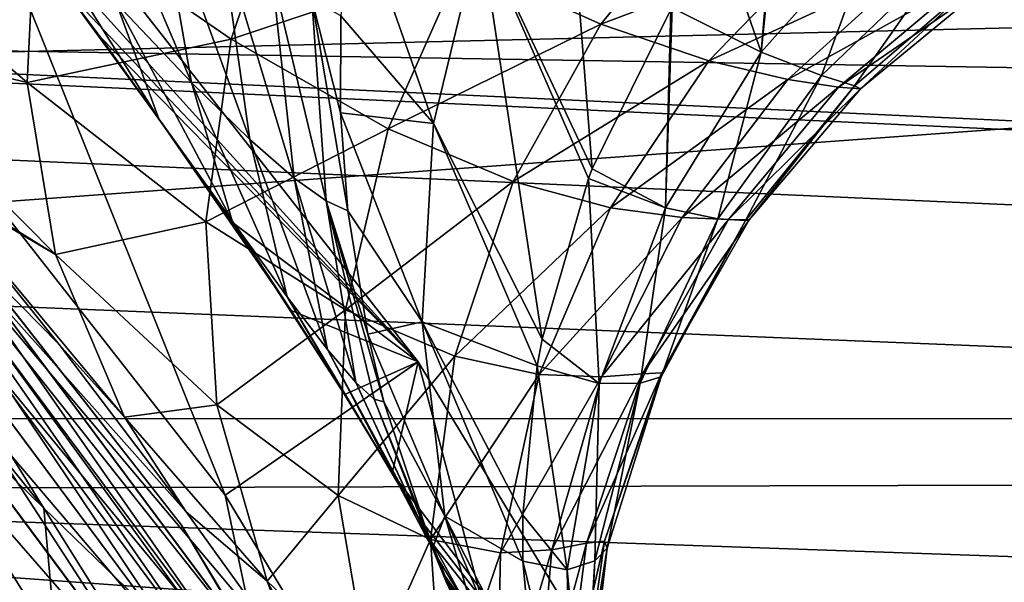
# Model space of a CAD drawing. Header units: millimetres. Extents: x -100 to 100, y -64 to 136.
# Tile 514 of 530: x 11.05 to 13.15, y 75.75 to 76.95. Entities that reach past the tile are written whole.
import ezdxf

# ---------------------------------------------------------------- set-up
doc = ezdxf.new("R2010")
doc.units = ezdxf.units.MM
doc.header["$LTSCALE"] = 159.143519
for name, color, linetype in [('22', 7, 'CONTINUOUS'), ('230', 7, 'CONTINUOUS'), ('241', 7, 'CONTINUOUS'), ('242', 7, 'CONTINUOUS'), ('247', 7, 'CONTINUOUS'), ('255', 7, 'CONTINUOUS'), ('271', 7, 'CONTINUOUS'), ('275', 7, 'CONTINUOUS'), ('281', 7, 'CONTINUOUS'), ('374', 7, 'CONTINUOUS'), ('381', 7, 'CONTINUOUS'), ('383', 7, 'CONTINUOUS'), ('397', 7, 'CONTINUOUS'), ('407', 7, 'CONTINUOUS'), ('412', 7, 'CONTINUOUS'), ('437', 7, 'CONTINUOUS')]:
    doc.layers.add(name, color=color, linetype=linetype)

msp = doc.modelspace()

# ---------------------------------------------------------------- linework, layer by layer
at = {"layer": '22', "color": 7, "linetype": 'CONTINUOUS', "true_color": 0x8c979c}
for points in [[(11.1052, 75.904, -15.8635), (10.1466, 76.8376, -16.1953), (10.0896, 77.1651, -15.8635), (11.1052, 75.904, -15.8635)], [(11.1052, 75.904, -15.8635), (10.0896, 77.1651, -15.8635), (10.537, 76.8193, -15.5048), (11.1052, 75.904, -15.8635)], [(11.1364, 75.5524, -16.1953), (10.1466, 76.8376, -16.1953), (11.1052, 75.904, -15.8635), (11.1364, 75.5524, -16.1953)], [(10.1466, 76.8376, -16.1953), (11.1364, 75.5524, -16.1953), (10.3665, 76.2069, -16.4886), (10.1466, 76.8376, -16.1953)], [(11.4985, 75.5228, -15.5048), (11.1052, 75.904, -15.8635), (10.537, 76.8193, -15.5048), (11.4985, 75.5228, -15.5048)], [(11.4985, 75.5228, -15.5048), (10.537, 76.8193, -15.5048), (10.6425, 76.7565, -15.1345), (11.4985, 75.5228, -15.5048)], [(11.611, 75.4245, -15.1345), (11.4985, 75.5228, -15.5048), (10.6425, 76.7565, -15.1345), (11.611, 75.4245, -15.1345)], [(10.3665, 76.2069, -16.4886), (11.2865, 74.8871, -16.4886), (10.2287, 75.9213, -16.7331), (10.3665, 76.2069, -16.4886)], [(10.3665, 76.2069, -16.4886), (11.1364, 75.5524, -16.1953), (11.2865, 74.8871, -16.4886), (10.3665, 76.2069, -16.4886)], [(10.2287, 75.9213, -16.7331), (11.2865, 74.8871, -16.4886), (11.1021, 74.6419, -16.7331), (10.2287, 75.9213, -16.7331)], [(10.2287, 75.9213, -16.7331), (11.1021, 74.6419, -16.7331), (10.3932, 75.1444, -16.9201), (10.2287, 75.9213, -16.7331)], [(11.9641, 74.5314, -15.8635), (11.1364, 75.5524, -16.1953), (11.1052, 75.904, -15.8635), (11.9641, 74.5314, -15.8635)], [(11.9641, 74.5314, -15.8635), (11.1052, 75.904, -15.8635), (11.4985, 75.5228, -15.5048), (11.9641, 74.5314, -15.8635)]]:
    msp.add_3dface(points, dxfattribs=at)
at = {"layer": '230', "color": 7, "linetype": 'CONTINUOUS', "true_color": 0x8c979c}
for points in [[(11.9031, 76.2159, 24.8415), (10.906, 77.3197, 17.9484), (10.8256, 77.5912, 24.8415), (11.9031, 76.2159, 24.8415)], [(11.1424, 77.0195, 17.3428), (10.906, 77.3197, 17.9484), (11.9031, 76.2159, 24.8415), (11.1424, 77.0195, 17.3428)], [(11.2252, 76.9095, 17.1), (11.1424, 77.0195, 17.3428), (11.9031, 76.2159, 24.8415), (11.2252, 76.9095, 17.1)], [(11.5074, 76.5135, 16.1099), (11.2252, 76.9095, 17.1), (11.9031, 76.2159, 24.8415), (11.5074, 76.5135, 16.1099)], [(11.611, 75.4245, -15.1345), (10.6425, 76.7565, -15.1345), (11.6503, 75.5606, -8.8676), (11.611, 75.4245, -15.1345)], [(11.6503, 75.5606, -8.8676), (10.6425, 76.7565, -15.1345), (11.4084, 75.8962, -9.6955), (11.6503, 75.5606, -8.8676)], [(11.4084, 75.8962, -9.6955), (10.6425, 76.7565, -15.1345), (11.1373, 76.2534, -10.4219), (11.4084, 75.8962, -9.6955)], [(11.1373, 76.2534, -10.4219), (10.6425, 76.7565, -15.1345), (10.8513, 76.6093, -11.0316), (11.1373, 76.2534, -10.4219)], [(11.6326, 76.3255, 15.5584), (11.5074, 76.5135, 16.1099), (11.9031, 76.2159, 24.8415), (11.6326, 76.3255, 15.5584)], [(11.7464, 76.1466, 14.9675), (11.6326, 76.3255, 15.5584), (11.9031, 76.2159, 24.8415), (11.7464, 76.1466, 14.9675)], [(11.8479, 75.979, 14.3355), (11.7464, 76.1466, 14.9675), (11.9031, 76.2159, 24.8415), (11.8479, 75.979, 14.3355)], [(12.8066, 74.7213, 24.8415), (11.8479, 75.979, 14.3355), (11.9031, 76.2159, 24.8415), (12.8066, 74.7213, 24.8415)], [(11.9002, 75.889, 13.9551), (11.8479, 75.979, 14.3355), (12.8066, 74.7213, 24.8415), (11.9002, 75.889, 13.9551)], [(11.9366, 75.8247, 13.6602), (11.9002, 75.889, 13.9551), (12.8066, 74.7213, 24.8415), (11.9366, 75.8247, 13.6602)], [(12.0116, 75.6862, 12.9396), (11.9366, 75.8247, 13.6602), (12.8066, 74.7213, 24.8415), (12.0116, 75.6862, 12.9396)]]:
    msp.add_3dface(points, dxfattribs=at)
at = {"layer": '241', "color": 7, "linetype": 'CONTINUOUS', "true_color": 0x8c979c}
for points in [[(12.2035, 77.5214, 7.6294), (12.0354, 77.1373, 7.7197), (12.2739, 76.6277, 5.3563), (12.2035, 77.5214, 7.6294)], [(12.4422, 76.9678, 5.2806), (12.2035, 77.5214, 7.6294), (12.2739, 76.6277, 5.3563), (12.4422, 76.9678, 5.2806)], [(11.7382, 76.9541, 10.2797), (11.9361, 76.7246, 7.8133), (11.7618, 77.2211, 10.2359), (11.7382, 76.9541, 10.2797)], [(11.9361, 76.7246, 7.8133), (12.0354, 77.1373, 7.7197), (11.7618, 77.2211, 10.2359), (11.9361, 76.7246, 7.8133)], [(12.0354, 77.1373, 7.7197), (11.9361, 76.7246, 7.8133), (12.1676, 76.2644, 5.4372), (12.0354, 77.1373, 7.7197)], [(12.2739, 76.6277, 5.3563), (12.0354, 77.1373, 7.7197), (12.2661, 76.6075, 5.3608), (12.2739, 76.6277, 5.3563)], [(12.2661, 76.6075, 5.3608), (12.0354, 77.1373, 7.7197), (12.1676, 76.2644, 5.4372), (12.2661, 76.6075, 5.3608)], [(11.7379, 76.7472, 10.312), (11.9361, 76.7246, 7.8133), (11.7382, 76.9541, 10.2797), (11.7379, 76.7472, 10.312)], [(11.9114, 76.3015, 7.9063), (11.9361, 76.7246, 7.8133), (11.7379, 76.7472, 10.312), (11.9114, 76.3015, 7.9063)], [(11.7533, 76.5384, 10.3432), (11.9114, 76.3015, 7.9063), (11.7379, 76.7472, 10.312), (11.7533, 76.5384, 10.3432)], [(11.9361, 76.7246, 7.8133), (11.9114, 76.3015, 7.9063), (12.157, 76.2075, 5.4499), (11.9361, 76.7246, 7.8133)], [(12.1676, 76.2644, 5.4372), (11.9361, 76.7246, 7.8133), (12.157, 76.2075, 5.4499), (12.1676, 76.2644, 5.4372)], [(11.7956, 76.275, 10.3806), (11.9114, 76.3015, 7.9063), (11.7533, 76.5384, 10.3432), (11.7956, 76.275, 10.3806)], [(11.9603, 75.8868, 7.9945), (11.9114, 76.3015, 7.9063), (11.7956, 76.275, 10.3806), (11.9603, 75.8868, 7.9945)], [(11.9114, 76.3015, 7.9063), (11.9603, 75.8868, 7.9945), (12.1266, 75.7913, 5.5427), (11.9114, 76.3015, 7.9063)], [(12.157, 76.2075, 5.4499), (11.9114, 76.3015, 7.9063), (12.1264, 75.8888, 5.521), (12.157, 76.2075, 5.4499)], [(12.1264, 75.8888, 5.521), (11.9114, 76.3015, 7.9063), (12.1266, 75.7913, 5.5427), (12.1264, 75.8888, 5.521)], [(11.83, 76.1308, 10.4), (11.9603, 75.8868, 7.9945), (11.7956, 76.275, 10.3806), (11.83, 76.1308, 10.4)], [(11.9334, 75.8181, 10.4395), (11.9603, 75.8868, 7.9945), (11.83, 76.1308, 10.4), (11.9334, 75.8181, 10.4395)], [(12.0756, 75.4975, 8.0745), (11.9603, 75.8868, 7.9945), (11.9334, 75.8181, 10.4395), (12.0756, 75.4975, 8.0745)], [(11.9603, 75.8868, 7.9945), (12.0756, 75.4975, 8.0745), (12.1765, 75.3801, 5.6346), (11.9603, 75.8868, 7.9945)], [(12.1266, 75.7913, 5.5427), (11.9603, 75.8868, 7.9945), (12.1517, 75.5119, 5.6051), (12.1266, 75.7913, 5.5427)], [(12.1517, 75.5119, 5.6051), (11.9603, 75.8868, 7.9945), (12.1765, 75.3801, 5.6346), (12.1517, 75.5119, 5.6051)], [(11.9644, 75.7432, 10.4484), (12.0756, 75.4975, 8.0745), (11.9334, 75.8181, 10.4395), (11.9644, 75.7432, 10.4484)]]:
    msp.add_3dface(points, dxfattribs=at)
at = {"layer": '242', "color": 7, "linetype": 'CONTINUOUS', "true_color": 0x8c979c}
for points in [[(11.5043, 76.9045, -7.8877), (11.0879, 77.1914, -9.0662), (11.63, 77.2745, -7.7599), (11.5043, 76.9045, -7.8877)], [(11.997, 77.0694, -6.5684), (11.5043, 76.9045, -7.8877), (11.63, 77.2745, -7.7599), (11.997, 77.0694, -6.5684)], [(12.6677, 77.2751, 5.2122), (12.5482, 77.1261, 5.2453), (12.6343, 76.8771, 3.9995), (12.6677, 77.2751, 5.2122)], [(12.6763, 77.2848, 5.21), (12.6677, 77.2751, 5.2122), (12.6343, 76.8771, 3.9995), (12.6763, 77.2848, 5.21)], [(12.8837, 77.1562, 3.9556), (12.6763, 77.2848, 5.21), (12.6343, 76.8771, 3.9995), (12.8837, 77.1562, 3.9556)], [(11.0694, 76.812, -9.2808), (10.673, 76.9068, -10.7556), (10.5831, 77.2302, -10.448), (11.0694, 76.812, -9.2808)], [(11.0694, 76.812, -9.2808), (10.5831, 77.2302, -10.448), (11.0879, 77.1914, -9.0662), (11.0694, 76.812, -9.2808)], [(12.5265, 77.2222, -5.2872), (12.2925, 76.9362, -5.3238), (11.997, 77.0694, -6.5684), (12.5265, 77.2222, -5.2872)], [(12.5265, 77.2222, -5.2872), (12.7746, 77.1188, -4.0181), (12.2925, 76.9362, -5.3238), (12.5265, 77.2222, -5.2872)], [(11.5043, 76.9045, -7.8877), (11.0694, 76.812, -9.2808), (11.0879, 77.1914, -9.0662), (11.5043, 76.9045, -7.8877)], [(12.8837, 77.1562, 3.9556), (12.6343, 76.8771, 3.9995), (12.7634, 76.8271, 2.6825), (12.8837, 77.1562, 3.9556)], [(13.0249, 77.0777, 2.6553), (12.8837, 77.1562, 3.9556), (12.7634, 76.8271, 2.6825), (13.0249, 77.0777, 2.6553)], [(12.5482, 77.1261, 5.2453), (12.4445, 76.9715, 5.2797), (12.6343, 76.8771, 3.9995), (12.5482, 77.1261, 5.2453)], [(12.7746, 77.1188, -4.0181), (12.5231, 76.8584, -4.0374), (12.2925, 76.9362, -5.3238), (12.7746, 77.1188, -4.0181)], [(12.7746, 77.1188, -4.0181), (12.9551, 77.0581, -2.71), (12.5231, 76.8584, -4.0374), (12.7746, 77.1188, -4.0181)], [(13.0249, 77.0777, 2.6553), (12.7634, 76.8271, 2.6825), (12.8338, 76.8052, 1.3389), (13.0249, 77.0777, 2.6553)], [(13.1024, 77.0363, 1.3232), (13.0249, 77.0777, 2.6553), (12.8338, 76.8052, 1.3389), (13.1024, 77.0363, 1.3232)], [(11.8389, 76.7132, -6.6516), (11.5043, 76.9045, -7.8877), (11.997, 77.0694, -6.5684), (11.8389, 76.7132, -6.6516)], [(12.2925, 76.9362, -5.3238), (11.8389, 76.7132, -6.6516), (11.997, 77.0694, -6.5684), (12.2925, 76.9362, -5.3238)], [(12.9551, 77.0581, -2.71), (12.6918, 76.8187, -2.7181), (12.5231, 76.8584, -4.0374), (12.9551, 77.0581, -2.71)], [(12.9551, 77.0581, -2.71), (13.0692, 77.0283, -1.3752), (12.6918, 76.8187, -2.7181), (12.9551, 77.0581, -2.71)], [(13.1024, 77.0363, 1.3232), (12.8338, 76.8052, 1.3389), (12.8461, 76.7987, -0.0191), (13.1024, 77.0363, 1.3232)], [(13.1174, 77.0215, -0.026), (13.1024, 77.0363, 1.3232), (12.8461, 76.7987, -0.0191), (13.1174, 77.0215, -0.026)], [(13.0692, 77.0283, -1.3752), (12.7994, 76.8021, -1.3755), (12.6918, 76.8187, -2.7181), (13.0692, 77.0283, -1.3752)], [(13.0692, 77.0283, -1.3752), (13.1174, 77.0215, -0.026), (12.7994, 76.8021, -1.3755), (13.0692, 77.0283, -1.3752)], [(13.1174, 77.0215, -0.026), (12.8461, 76.7987, -0.0191), (12.7994, 76.8021, -1.3755), (13.1174, 77.0215, -0.026)], [(12.4422, 76.9678, 5.2806), (12.2739, 76.6277, 5.3563), (12.4309, 76.5444, 4.0499), (12.4422, 76.9678, 5.2806)], [(12.4445, 76.9715, 5.2797), (12.4422, 76.9678, 5.2806), (12.4309, 76.5444, 4.0499), (12.4445, 76.9715, 5.2797)], [(12.4445, 76.9715, 5.2797), (12.4309, 76.5444, 4.0499), (12.6343, 76.8771, 3.9995), (12.4445, 76.9715, 5.2797)], [(12.1057, 76.6006, -5.3742), (11.8389, 76.7132, -6.6516), (12.2925, 76.9362, -5.3238), (12.1057, 76.6006, -5.3742)], [(12.5231, 76.8584, -4.0374), (12.1057, 76.6006, -5.3742), (12.2925, 76.9362, -5.3238), (12.5231, 76.8584, -4.0374)], [(11.1301, 76.4451, -9.5163), (10.8378, 76.6256, -11.0573), (10.673, 76.9068, -10.7556), (11.1301, 76.4451, -9.5163)], [(11.1301, 76.4451, -9.5163), (10.673, 76.9068, -10.7556), (11.0694, 76.812, -9.2808), (11.1301, 76.4451, -9.5163)], [(11.4501, 76.5145, -8.0399), (11.0694, 76.812, -9.2808), (11.5043, 76.9045, -7.8877), (11.4501, 76.5145, -8.0399)], [(11.8389, 76.7132, -6.6516), (11.4501, 76.5145, -8.0399), (11.5043, 76.9045, -7.8877), (11.8389, 76.7132, -6.6516)], [(12.4309, 76.5444, 4.0499), (12.542, 76.5213, 2.7128), (12.6343, 76.8771, 3.9995), (12.4309, 76.5444, 4.0499)], [(12.6343, 76.8771, 3.9995), (12.542, 76.5213, 2.7128), (12.7634, 76.8271, 2.6825), (12.6343, 76.8771, 3.9995)], [(12.3134, 76.5449, -4.0653), (12.1057, 76.6006, -5.3742), (12.5231, 76.8584, -4.0374), (12.3134, 76.5449, -4.0653)], [(12.6918, 76.8187, -2.7181), (12.3134, 76.5449, -4.0653), (12.5231, 76.8584, -4.0374), (12.6918, 76.8187, -2.7181)], [(12.542, 76.5213, 2.7128), (12.6013, 76.5179, 1.3556), (12.7634, 76.8271, 2.6825), (12.542, 76.5213, 2.7128)], [(12.7634, 76.8271, 2.6825), (12.6013, 76.5179, 1.3556), (12.8338, 76.8052, 1.3389), (12.7634, 76.8271, 2.6825)], [(11.4501, 76.5145, -8.0399), (11.1301, 76.4451, -9.5163), (11.0694, 76.812, -9.2808), (11.4501, 76.5145, -8.0399)], [(12.4661, 76.5241, -2.731), (12.3134, 76.5449, -4.0653), (12.6918, 76.8187, -2.7181), (12.4661, 76.5241, -2.731)], [(12.7994, 76.8021, -1.3755), (12.4661, 76.5241, -2.731), (12.6918, 76.8187, -2.7181), (12.7994, 76.8021, -1.3755)], [(12.6013, 76.5179, 1.3556), (12.6092, 76.5193, -0.0127), (12.8338, 76.8052, 1.3389), (12.6013, 76.5179, 1.3556)], [(12.8338, 76.8052, 1.3389), (12.6092, 76.5193, -0.0127), (12.8461, 76.7987, -0.0191), (12.8338, 76.8052, 1.3389)], [(12.5646, 76.5197, -1.3781), (12.4661, 76.5241, -2.731), (12.7994, 76.8021, -1.3755), (12.5646, 76.5197, -1.3781)], [(12.8461, 76.7987, -0.0191), (12.5646, 76.5197, -1.3781), (12.7994, 76.8021, -1.3755), (12.8461, 76.7987, -0.0191)], [(12.6092, 76.5193, -0.0127), (12.5646, 76.5197, -1.3781), (12.8461, 76.7987, -0.0191), (12.6092, 76.5193, -0.0127)], [(11.748, 76.3273, -6.7528), (11.4501, 76.5145, -8.0399), (11.8389, 76.7132, -6.6516), (11.748, 76.3273, -6.7528)], [(12.1057, 76.6006, -5.3742), (11.748, 76.3273, -6.7528), (11.8389, 76.7132, -6.6516), (12.1057, 76.6006, -5.3742)], [(10.8513, 76.6093, -11.0316), (10.8378, 76.6256, -11.0573), (11.1301, 76.4451, -9.5163), (10.8513, 76.6093, -11.0316)], [(12.2739, 76.6277, 5.3563), (12.2661, 76.6075, 5.3608), (12.4309, 76.5444, 4.0499), (12.2739, 76.6277, 5.3563)], [(11.1373, 76.2534, -10.4219), (10.8513, 76.6093, -11.0316), (11.277, 76.0979, -9.7221), (11.1373, 76.2534, -10.4219)], [(11.277, 76.0979, -9.7221), (10.8513, 76.6093, -11.0316), (11.1301, 76.4451, -9.5163), (11.277, 76.0979, -9.7221)], [(11.9813, 76.2281, -5.4371), (11.748, 76.3273, -6.7528), (12.1057, 76.6006, -5.3742), (11.9813, 76.2281, -5.4371)], [(12.3134, 76.5449, -4.0653), (11.9813, 76.2281, -5.4371), (12.1057, 76.6006, -5.3742), (12.3134, 76.5449, -4.0653)], [(12.2661, 76.6075, 5.3608), (12.1676, 76.2644, 5.4372), (12.2894, 76.1703, 4.1045), (12.2661, 76.6075, 5.3608)], [(12.2661, 76.6075, 5.3608), (12.2894, 76.1703, 4.1045), (12.4309, 76.5444, 4.0499), (12.2661, 76.6075, 5.3608)], [(12.1615, 76.1894, -4.1012), (11.9813, 76.2281, -5.4371), (12.3134, 76.5449, -4.0653), (12.1615, 76.1894, -4.1012)], [(12.4661, 76.5241, -2.731), (12.1615, 76.1894, -4.1012), (12.3134, 76.5449, -4.0653), (12.4661, 76.5241, -2.731)], [(12.2894, 76.1703, 4.1045), (12.3768, 76.1706, 2.7448), (12.4309, 76.5444, 4.0499), (12.2894, 76.1703, 4.1045)], [(12.4309, 76.5444, 4.0499), (12.3768, 76.1706, 2.7448), (12.542, 76.5213, 2.7128), (12.4309, 76.5444, 4.0499)], [(11.474, 76.1246, -8.2096), (11.1301, 76.4451, -9.5163), (11.4501, 76.5145, -8.0399), (11.474, 76.1246, -8.2096)], [(11.748, 76.3273, -6.7528), (11.474, 76.1246, -8.2096), (11.4501, 76.5145, -8.0399), (11.748, 76.3273, -6.7528)], [(12.2942, 76.1843, -2.7487), (12.1615, 76.1894, -4.1012), (12.4661, 76.5241, -2.731), (12.2942, 76.1843, -2.7487)], [(12.5646, 76.5197, -1.3781), (12.2942, 76.1843, -2.7487), (12.4661, 76.5241, -2.731), (12.5646, 76.5197, -1.3781)], [(12.3813, 76.1903, -1.3831), (12.2942, 76.1843, -2.7487), (12.5646, 76.5197, -1.3781), (12.3813, 76.1903, -1.3831)], [(12.3768, 76.1706, 2.7448), (12.4213, 76.1839, 1.3724), (12.542, 76.5213, 2.7128), (12.3768, 76.1706, 2.7448)], [(12.6092, 76.5193, -0.0127), (12.3813, 76.1903, -1.3831), (12.5646, 76.5197, -1.3781), (12.6092, 76.5193, -0.0127)], [(12.4231, 76.1926, -0.0072), (12.3813, 76.1903, -1.3831), (12.6092, 76.5193, -0.0127), (12.4231, 76.1926, -0.0072)], [(12.542, 76.5213, 2.7128), (12.4213, 76.1839, 1.3724), (12.6013, 76.5179, 1.3556), (12.542, 76.5213, 2.7128)], [(12.4213, 76.1839, 1.3724), (12.4231, 76.1926, -0.0072), (12.6013, 76.5179, 1.3556), (12.4213, 76.1839, 1.3724)], [(12.6013, 76.5179, 1.3556), (12.4231, 76.1926, -0.0072), (12.6092, 76.5193, -0.0127), (12.6013, 76.5179, 1.3556)], [(11.474, 76.1246, -8.2096), (11.277, 76.0979, -9.7221), (11.1301, 76.4451, -9.5163), (11.474, 76.1246, -8.2096)], [(11.7329, 75.9312, -6.8677), (11.474, 76.1246, -8.2096), (11.748, 76.3273, -6.7528), (11.7329, 75.9312, -6.8677)], [(11.9813, 76.2281, -5.4371), (11.7329, 75.9312, -6.8677), (11.748, 76.3273, -6.7528), (11.9813, 76.2281, -5.4371)], [(12.1676, 76.2644, 5.4372), (12.157, 76.2075, 5.4499), (12.2894, 76.1703, 4.1045), (12.1676, 76.2644, 5.4372)], [(11.4084, 75.8962, -9.6955), (11.1373, 76.2534, -10.4219), (11.277, 76.0979, -9.7221), (11.4084, 75.8962, -9.6955)], [(11.9294, 75.8369, -5.5097), (11.7329, 75.9312, -6.8677), (11.9813, 76.2281, -5.4371), (11.9294, 75.8369, -5.5097)], [(12.1615, 76.1894, -4.1012), (11.9294, 75.8369, -5.5097), (11.9813, 76.2281, -5.4371), (12.1615, 76.1894, -4.1012)], [(12.157, 76.2075, 5.4499), (12.1264, 75.8888, 5.521), (12.221, 75.7728, 4.1608), (12.157, 76.2075, 5.4499)], [(12.157, 76.2075, 5.4499), (12.221, 75.7728, 4.1608), (12.2894, 76.1703, 4.1045), (12.157, 76.2075, 5.4499)], [(12.0786, 75.8089, -4.1436), (11.9294, 75.8369, -5.5097), (12.1615, 76.1894, -4.1012), (12.0786, 75.8089, -4.1436)], [(12.2942, 76.1843, -2.7487), (12.0786, 75.8089, -4.1436), (12.1615, 76.1894, -4.1012), (12.2942, 76.1843, -2.7487)], [(12.1884, 75.8151, -2.7703), (12.0786, 75.8089, -4.1436), (12.2942, 76.1843, -2.7487), (12.1884, 75.8151, -2.7703)], [(12.2621, 75.8292, -1.3903), (12.1884, 75.8151, -2.7703), (12.3813, 76.1903, -1.3831), (12.2621, 75.8292, -1.3903)], [(12.3813, 76.1903, -1.3831), (12.1884, 75.8151, -2.7703), (12.2942, 76.1843, -2.7487), (12.3813, 76.1903, -1.3831)], [(12.3007, 75.8334, -0.003), (12.2621, 75.8292, -1.3903), (12.4231, 76.1926, -0.0072), (12.3007, 75.8334, -0.003)], [(12.4231, 76.1926, -0.0072), (12.2621, 75.8292, -1.3903), (12.3813, 76.1903, -1.3831), (12.4231, 76.1926, -0.0072)], [(12.4213, 76.1839, 1.3724), (12.3007, 75.8334, -0.003), (12.4231, 76.1926, -0.0072), (12.4213, 76.1839, 1.3724)], [(12.3062, 75.8188, 1.3885), (12.3007, 75.8334, -0.003), (12.4213, 76.1839, 1.3724), (12.3062, 75.8188, 1.3885)], [(12.3768, 76.1706, 2.7448), (12.3062, 75.8188, 1.3885), (12.4213, 76.1839, 1.3724), (12.3768, 76.1706, 2.7448)], [(12.221, 75.7728, 4.1608), (12.2798, 75.7918, 2.7768), (12.2894, 76.1703, 4.1045), (12.221, 75.7728, 4.1608)], [(12.2798, 75.7918, 2.7768), (12.3062, 75.8188, 1.3885), (12.3768, 76.1706, 2.7448), (12.2798, 75.7918, 2.7768)], [(12.2894, 76.1703, 4.1045), (12.2798, 75.7918, 2.7768), (12.3768, 76.1706, 2.7448), (12.2894, 76.1703, 4.1045)], [(11.5815, 75.7485, -8.3522), (11.277, 76.0979, -9.7221), (11.474, 76.1246, -8.2096), (11.5815, 75.7485, -8.3522)], [(11.7329, 75.9312, -6.8677), (11.5815, 75.7485, -8.3522), (11.474, 76.1246, -8.2096), (11.7329, 75.9312, -6.8677)], [(11.4084, 75.8962, -9.6955), (11.277, 76.0979, -9.7221), (11.5815, 75.7485, -8.3522), (11.4084, 75.8962, -9.6955)], [(11.7986, 75.5423, -6.9577), (11.5815, 75.7485, -8.3522), (11.7329, 75.9312, -6.8677), (11.7986, 75.5423, -6.9577)], [(11.9294, 75.8369, -5.5097), (11.7986, 75.5423, -6.9577), (11.7329, 75.9312, -6.8677), (11.9294, 75.8369, -5.5097)], [(11.6503, 75.5606, -8.8676), (11.4084, 75.8962, -9.6955), (11.5815, 75.7485, -8.3522), (11.6503, 75.5606, -8.8676)], [(12.1264, 75.8888, 5.521), (12.1266, 75.7913, 5.5427), (12.221, 75.7728, 4.1608), (12.1264, 75.8888, 5.521)], [(11.9556, 75.4467, -5.5596), (11.7986, 75.5423, -6.9577), (11.9294, 75.8369, -5.5097), (11.9556, 75.4467, -5.5596)], [(12.0786, 75.8089, -4.1436), (11.9556, 75.4467, -5.5596), (11.9294, 75.8369, -5.5097), (12.0786, 75.8089, -4.1436)], [(12.2139, 75.4556, -1.3815), (12.1554, 75.4366, -2.7734), (12.2621, 75.8292, -1.3903), (12.2139, 75.4556, -1.3815)], [(12.2621, 75.8292, -1.3903), (12.1554, 75.4366, -2.7734), (12.1884, 75.8151, -2.7703), (12.2621, 75.8292, -1.3903)], [(12.2486, 75.461, 0.014), (12.2139, 75.4556, -1.3815), (12.3007, 75.8334, -0.003), (12.2486, 75.461, 0.014)], [(12.3007, 75.8334, -0.003), (12.2139, 75.4556, -1.3815), (12.2621, 75.8292, -1.3903), (12.3007, 75.8334, -0.003)], [(12.3062, 75.8188, 1.3885), (12.2486, 75.461, 0.014), (12.3007, 75.8334, -0.003), (12.3062, 75.8188, 1.3885)], [(12.2624, 75.4416, 1.4138), (12.2486, 75.461, 0.014), (12.3062, 75.8188, 1.3885), (12.2624, 75.4416, 1.4138)], [(12.2798, 75.7918, 2.7768), (12.2624, 75.4416, 1.4138), (12.3062, 75.8188, 1.3885), (12.2798, 75.7918, 2.7768)], [(12.071, 75.4236, -4.1652), (11.9556, 75.4467, -5.5596), (12.0786, 75.8089, -4.1436), (12.071, 75.4236, -4.1652)], [(12.1554, 75.4366, -2.7734), (12.071, 75.4236, -4.1652), (12.1884, 75.8151, -2.7703), (12.1554, 75.4366, -2.7734)], [(12.1884, 75.8151, -2.7703), (12.071, 75.4236, -4.1652), (12.0786, 75.8089, -4.1436), (12.1884, 75.8151, -2.7703)], [(12.1266, 75.7913, 5.5427), (12.1517, 75.5119, 5.6051), (12.229, 75.3729, 4.2193), (12.1266, 75.7913, 5.5427)], [(12.1266, 75.7913, 5.5427), (12.229, 75.3729, 4.2193), (12.221, 75.7728, 4.1608), (12.1266, 75.7913, 5.5427)], [(12.221, 75.7728, 4.1608), (12.2562, 75.4046, 2.8146), (12.2798, 75.7918, 2.7768), (12.221, 75.7728, 4.1608)], [(12.2562, 75.4046, 2.8146), (12.2624, 75.4416, 1.4138), (12.2798, 75.7918, 2.7768), (12.2562, 75.4046, 2.8146)], [(12.229, 75.3729, 4.2193), (12.2562, 75.4046, 2.8146), (12.221, 75.7728, 4.1608), (12.229, 75.3729, 4.2193)], [(11.7755, 75.381, -8.3425), (11.6503, 75.5606, -8.8676), (11.5815, 75.7485, -8.3522), (11.7755, 75.381, -8.3425)], [(11.7755, 75.381, -8.3425), (11.5815, 75.7485, -8.3522), (11.7986, 75.5423, -6.9577), (11.7755, 75.381, -8.3425)]]:
    msp.add_3dface(points, dxfattribs=at)
at = {"layer": '247', "color": 7, "linetype": 'CONTINUOUS', "true_color": 0x8c979c}
for points in [[(11.3461, 77.2345, 13.9451), (11.1798, 77.3757, 14.8415), (11.4197, 76.8121, 14.3681), (11.3461, 77.2345, 13.9451)], [(11.4197, 76.8121, 14.3681), (11.1798, 77.3757, 14.8415), (11.2601, 76.9807, 15.3655), (11.4197, 76.8121, 14.3681)], [(11.4822, 77.126, 13.0382), (11.3461, 77.2345, 13.9451), (11.5439, 76.6903, 13.3641), (11.4822, 77.126, 13.0382)], [(11.5439, 76.6903, 13.3641), (11.3461, 77.2345, 13.9451), (11.4197, 76.8121, 14.3681), (11.5439, 76.6903, 13.3641)], [(11.0574, 77.2027, 16.3504), (11.1424, 77.0195, 17.3428), (11.3503, 76.7346, 16.3537), (11.0574, 77.2027, 16.3504)], [(11.2601, 76.9807, 15.3655), (11.0574, 77.2027, 16.3504), (11.3503, 76.7346, 16.3537), (11.2601, 76.9807, 15.3655)], [(11.5914, 77.0459, 12.1237), (11.4822, 77.126, 13.0382), (11.6384, 76.6082, 12.3573), (11.5914, 77.0459, 12.1237)], [(11.6384, 76.6082, 12.3573), (11.4822, 77.126, 13.0382), (11.5439, 76.6903, 13.3641), (11.6384, 76.6082, 12.3573)], [(11.6762, 76.99, 11.2037), (11.5914, 77.0459, 12.1237), (11.7073, 76.5594, 11.35), (11.6762, 76.99, 11.2037)], [(11.7073, 76.5594, 11.35), (11.5914, 77.0459, 12.1237), (11.6384, 76.6082, 12.3573), (11.7073, 76.5594, 11.35)], [(11.1424, 77.0195, 17.3428), (11.2252, 76.9095, 17.1), (11.3503, 76.7346, 16.3537), (11.1424, 77.0195, 17.3428)], [(11.4197, 76.8121, 14.3681), (11.2601, 76.9807, 15.3655), (11.5065, 76.5166, 15.3607), (11.4197, 76.8121, 14.3681)], [(11.5065, 76.5166, 15.3607), (11.2601, 76.9807, 15.3655), (11.3503, 76.7346, 16.3537), (11.5065, 76.5166, 15.3607)], [(11.7533, 76.5384, 10.3432), (11.7379, 76.7472, 10.312), (11.6762, 76.99, 11.2037), (11.7533, 76.5384, 10.3432)], [(11.7533, 76.5384, 10.3432), (11.6762, 76.99, 11.2037), (11.7073, 76.5594, 11.35), (11.7533, 76.5384, 10.3432)], [(11.7379, 76.7472, 10.312), (11.7382, 76.9541, 10.2797), (11.6762, 76.99, 11.2037), (11.7379, 76.7472, 10.312)], [(11.2252, 76.9095, 17.1), (11.5074, 76.5135, 16.1099), (11.3503, 76.7346, 16.3537), (11.2252, 76.9095, 17.1)], [(11.5439, 76.6903, 13.3641), (11.4197, 76.8121, 14.3681), (11.6238, 76.3551, 14.3631), (11.5439, 76.6903, 13.3641)], [(11.6238, 76.3551, 14.3631), (11.4197, 76.8121, 14.3681), (11.5065, 76.5166, 15.3607), (11.6238, 76.3551, 14.3631)], [(11.5074, 76.5135, 16.1099), (11.6326, 76.3255, 15.5584), (11.3503, 76.7346, 16.3537), (11.5074, 76.5135, 16.1099)], [(11.6326, 76.3255, 15.5584), (11.5065, 76.5166, 15.3607), (11.3503, 76.7346, 16.3537), (11.6326, 76.3255, 15.5584)], [(11.6384, 76.6082, 12.3573), (11.5439, 76.6903, 13.3641), (11.7097, 76.2428, 13.366), (11.6384, 76.6082, 12.3573)], [(11.7097, 76.2428, 13.366), (11.5439, 76.6903, 13.3641), (11.6238, 76.3551, 14.3631), (11.7097, 76.2428, 13.366)], [(11.7073, 76.5594, 11.35), (11.6384, 76.6082, 12.3573), (11.7702, 76.1723, 12.3723), (11.7073, 76.5594, 11.35)], [(11.7702, 76.1723, 12.3723), (11.6384, 76.6082, 12.3573), (11.7097, 76.2428, 13.366), (11.7702, 76.1723, 12.3723)], [(11.83, 76.1308, 10.4), (11.7956, 76.275, 10.3806), (11.7073, 76.5594, 11.35), (11.83, 76.1308, 10.4)], [(11.83, 76.1308, 10.4), (11.7073, 76.5594, 11.35), (11.8094, 76.1367, 11.3835), (11.83, 76.1308, 10.4)], [(11.7956, 76.275, 10.3806), (11.7533, 76.5384, 10.3432), (11.7073, 76.5594, 11.35), (11.7956, 76.275, 10.3806)], [(11.8094, 76.1367, 11.3835), (11.7073, 76.5594, 11.35), (11.7702, 76.1723, 12.3723), (11.8094, 76.1367, 11.3835)], [(11.6326, 76.3255, 15.5584), (11.7464, 76.1466, 14.9675), (11.5065, 76.5166, 15.3607), (11.6326, 76.3255, 15.5584)], [(11.7464, 76.1466, 14.9675), (11.6238, 76.3551, 14.3631), (11.5065, 76.5166, 15.3607), (11.7464, 76.1466, 14.9675)], [(11.7464, 76.1466, 14.9675), (11.8479, 75.979, 14.3355), (11.6238, 76.3551, 14.3631), (11.7464, 76.1466, 14.9675)], [(11.8479, 75.979, 14.3355), (11.9002, 75.889, 13.9551), (11.6238, 76.3551, 14.3631), (11.8479, 75.979, 14.3355)], [(11.9002, 75.889, 13.9551), (11.7097, 76.2428, 13.366), (11.6238, 76.3551, 14.3631), (11.9002, 75.889, 13.9551)], [(11.7097, 76.2428, 13.366), (11.9002, 75.889, 13.9551), (11.9391, 75.8067, 13.0642), (11.7097, 76.2428, 13.366)], [(11.7702, 76.1723, 12.3723), (11.7097, 76.2428, 13.366), (11.9391, 75.8067, 13.0642), (11.7702, 76.1723, 12.3723)], [(11.8094, 76.1367, 11.3835), (11.7702, 76.1723, 12.3723), (11.9608, 75.7587, 12.1849), (11.8094, 76.1367, 11.3835)], [(11.9608, 75.7587, 12.1849), (11.7702, 76.1723, 12.3723), (11.9391, 75.8067, 13.0642), (11.9608, 75.7587, 12.1849)], [(11.9644, 75.7432, 10.4484), (11.9334, 75.8181, 10.4395), (11.8094, 76.1367, 11.3835), (11.9644, 75.7432, 10.4484)], [(11.9644, 75.7432, 10.4484), (11.8094, 76.1367, 11.3835), (11.9686, 75.7389, 11.313), (11.9644, 75.7432, 10.4484)], [(11.9334, 75.8181, 10.4395), (11.83, 76.1308, 10.4), (11.8094, 76.1367, 11.3835), (11.9334, 75.8181, 10.4395)], [(11.9686, 75.7389, 11.313), (11.8094, 76.1367, 11.3835), (11.9608, 75.7587, 12.1849), (11.9686, 75.7389, 11.313)], [(11.9002, 75.889, 13.9551), (11.9366, 75.8247, 13.6602), (11.9391, 75.8067, 13.0642), (11.9002, 75.889, 13.9551)], [(11.9366, 75.8247, 13.6602), (12.0116, 75.6862, 12.9396), (11.9391, 75.8067, 13.0642), (11.9366, 75.8247, 13.6602)], [(12.0116, 75.6862, 12.9396), (11.9608, 75.7587, 12.1849), (11.9391, 75.8067, 13.0642), (12.0116, 75.6862, 12.9396)], [(12.0116, 75.6862, 12.9396), (12.0723, 75.566, 12.1716), (11.9608, 75.7587, 12.1849), (12.0116, 75.6862, 12.9396)], [(12.0723, 75.566, 12.1716), (11.9686, 75.7389, 11.313), (11.9608, 75.7587, 12.1849), (12.0723, 75.566, 12.1716)]]:
    msp.add_3dface(points, dxfattribs=at)
at = {"layer": '255', "linetype": 'CONTINUOUS'}
for points in [[(12.7593, 69.9003, 25.7), (9.2597, 78.4514, 25.7), (8.0253, 78.0997, 25.7), (12.7593, 69.9003, 25.7)], [(10.4514, 77.2597, 25.7), (9.2597, 78.4514, 25.7), (12.7593, 69.9003, 25.7), (10.4514, 77.2597, 25.7)], [(11.4916, 75.9319, 25.7), (10.4514, 77.2597, 25.7), (12.7593, 69.9003, 25.7), (11.4916, 75.9319, 25.7)], [(12.3639, 74.4889, 25.7), (11.4916, 75.9319, 25.7), (12.7593, 69.9003, 25.7), (12.3639, 74.4889, 25.7)]]:
    msp.add_3dface(points, dxfattribs=at)
at = {"layer": '271', "linetype": 'CONTINUOUS'}
for points in [[(10.8256, 77.5912, 24.8415), (10.4514, 77.2597, 25.7), (11.4916, 75.9319, 25.7), (10.8256, 77.5912, 24.8415)], [(11.9031, 76.2159, 24.8415), (10.8256, 77.5912, 24.8415), (11.4916, 75.9319, 25.7), (11.9031, 76.2159, 24.8415)], [(11.9031, 76.2159, 24.8415), (11.4916, 75.9319, 25.7), (12.3639, 74.4889, 25.7), (11.9031, 76.2159, 24.8415)], [(12.8066, 74.7213, 24.8415), (11.9031, 76.2159, 24.8415), (12.3639, 74.4889, 25.7), (12.8066, 74.7213, 24.8415)]]:
    msp.add_3dface(points, dxfattribs=at)
at = {"layer": '275', "color": 7, "linetype": 'CONTINUOUS', "true_color": 0xffe664}
for points in [[(8.0253, 78.0997, 28.2), (12.7593, 66.0997, 28.2), (12.7593, 69.9003, 28.2), (8.0253, 78.0997, 28.2)], [(12.7593, 66.0997, 28.2), (8.0253, 78.0997, 28.2), (9.5626, 70.5624, 28.2), (12.7593, 66.0997, 28.2)]]:
    msp.add_3dface(points, dxfattribs=at)
at = {"layer": '281', "color": 7, "linetype": 'CONTINUOUS', "true_color": 0xffe664}
for points in [[(12.7593, 69.9003, 25.7), (8.0253, 78.0997, 25.7), (12.7593, 69.9003, 28.2), (12.7593, 69.9003, 25.7)], [(8.0253, 78.0997, 25.7), (8.0253, 78.0997, 28.2), (12.7593, 69.9003, 28.2), (8.0253, 78.0997, 25.7)]]:
    msp.add_3dface(points, dxfattribs=at)
at = {"layer": '374', "color": 7, "linetype": 'CONTINUOUS', "true_color": 0x323232}
for points in [[(10.3669, 77.1842, 47.2), (11.3983, 75.8677, 47.2), (10.3669, 77.1842, 46.2), (10.3669, 77.1842, 47.2)], [(10.3669, 77.1842, 46.2), (11.3983, 75.8677, 47.2), (11.3983, 75.8677, 46.2), (10.3669, 77.1842, 46.2)], [(11.3983, 75.8677, 47.2), (12.2636, 74.4364, 47.2), (11.3983, 75.8677, 46.2), (11.3983, 75.8677, 47.2)], [(11.3983, 75.8677, 46.2), (12.2636, 74.4364, 47.2), (12.2636, 74.4364, 46.2), (11.3983, 75.8677, 46.2)]]:
    msp.add_3dface(points, dxfattribs=at)
at = {"layer": '381', "color": 7, "linetype": 'CONTINUOUS', "true_color": 0x323232}
for points in [[(11.3983, 75.8677, 47.2), (10.3669, 77.1842, 47.2), (10.5968, 76.8917, 47.3289), (11.3983, 75.8677, 47.2)], [(10.5586, 76.8597, 47.4497), (11.5157, 75.574, 47.4497), (10.5968, 76.8917, 47.3289), (10.5586, 76.8597, 47.4497)], [(11.3983, 75.8677, 47.2), (10.5968, 76.8917, 47.3289), (11.5574, 75.6014, 47.3289), (11.3983, 75.8677, 47.2)], [(10.5968, 76.8917, 47.3289), (11.5157, 75.574, 47.4497), (11.5574, 75.6014, 47.3289), (10.5968, 76.8917, 47.3289)], [(10.4977, 76.8086, 47.5534), (11.4493, 75.5303, 47.5534), (10.5586, 76.8597, 47.4497), (10.4977, 76.8086, 47.5534)], [(10.5586, 76.8597, 47.4497), (11.4493, 75.5303, 47.5534), (11.5157, 75.574, 47.4497), (10.5586, 76.8597, 47.4497)], [(10.4183, 76.742, 47.6329), (11.3627, 75.4734, 47.6329), (10.4977, 76.8086, 47.5534), (10.4183, 76.742, 47.6329)], [(10.4977, 76.8086, 47.5534), (11.3627, 75.4734, 47.6329), (11.4493, 75.5303, 47.5534), (10.4977, 76.8086, 47.5534)], [(10.3258, 76.6644, 47.683), (11.2619, 75.4071, 47.683), (10.4183, 76.742, 47.6329), (10.3258, 76.6644, 47.683)], [(10.4183, 76.742, 47.6329), (11.2619, 75.4071, 47.683), (11.3627, 75.4734, 47.6329), (10.4183, 76.742, 47.6329)], [(10.3258, 76.6644, 47.683), (10.9891, 75.5804, 47.7), (11.2619, 75.4071, 47.683), (10.3258, 76.6644, 47.683)], [(12.2636, 74.4364, 47.2), (11.3983, 75.8677, 47.2), (11.5574, 75.6014, 47.3289), (12.2636, 74.4364, 47.2)]]:
    msp.add_3dface(points, dxfattribs=at)
at = {"layer": '383', "color": 7, "linetype": 'CONTINUOUS', "true_color": 0x323232}
for points in [[(10.3669, 77.1842, 46.2), (11.3983, 75.8677, 46.2), (10.5967, 76.8917, 46.0706), (10.3669, 77.1842, 46.2)], [(10.5967, 76.8917, 46.0706), (11.5573, 75.6013, 46.0706), (10.5584, 76.8595, 45.9499), (10.5967, 76.8917, 46.0706)], [(10.5967, 76.8917, 46.0706), (11.3983, 75.8677, 46.2), (11.5573, 75.6013, 46.0706), (10.5967, 76.8917, 46.0706)], [(10.5584, 76.8595, 45.9499), (11.5155, 75.5739, 45.9499), (10.4974, 76.8084, 45.8463), (10.5584, 76.8595, 45.9499)], [(10.5584, 76.8595, 45.9499), (11.5573, 75.6013, 46.0706), (11.5155, 75.5739, 45.9499), (10.5584, 76.8595, 45.9499)], [(10.4974, 76.8084, 45.8463), (11.449, 75.5301, 45.8463), (10.4179, 76.7417, 45.7668), (10.4974, 76.8084, 45.8463)], [(10.4974, 76.8084, 45.8463), (11.5155, 75.5739, 45.9499), (11.449, 75.5301, 45.8463), (10.4974, 76.8084, 45.8463)], [(10.3254, 76.6641, 45.7169), (10.4179, 76.7417, 45.7668), (11.3624, 75.4731, 45.7668), (10.3254, 76.6641, 45.7169)], [(10.4179, 76.7417, 45.7668), (11.449, 75.5301, 45.8463), (11.3624, 75.4731, 45.7668), (10.4179, 76.7417, 45.7668)], [(11.2615, 75.4068, 45.7169), (10.9868, 75.5836, 45.7), (10.3254, 76.6641, 45.7169), (11.2615, 75.4068, 45.7169)], [(11.2615, 75.4068, 45.7169), (10.3254, 76.6641, 45.7169), (11.3624, 75.4731, 45.7668), (11.2615, 75.4068, 45.7169)], [(11.3983, 75.8677, 46.2), (12.2636, 74.4364, 46.2), (11.5573, 75.6013, 46.0706), (11.3983, 75.8677, 46.2)]]:
    msp.add_3dface(points, dxfattribs=at)
at = {"layer": '397', "color": 7, "linetype": 'CONTINUOUS', "true_color": 0xaaaaaa}
for points in [[(8.8527, 77.9926, 45.7), (9.9926, 76.8527, 45.7), (89.1978, 78.7505, 45.7), (8.8527, 77.9926, 45.7)], [(9.9926, 76.8527, 45.7), (10.9868, 75.5836, 45.7), (89.1978, 78.7505, 45.7), (9.9926, 76.8527, 45.7)], [(10.9868, 75.5836, 45.7), (11.8208, 74.2041, 45.7), (89.1978, 78.7505, 45.7), (10.9868, 75.5836, 45.7)], [(89.1978, 78.7505, 45.7), (11.8208, 74.2041, 45.7), (91.4659, 73.6814, 45.7), (89.1978, 78.7505, 45.7)]]:
    msp.add_3dface(points, dxfattribs=at)
at = {"layer": '407', "color": 7, "linetype": 'CONTINUOUS'}
for points in [[(87.8445, 78.1035, 36.7), (90.0783, 73.1116, 36.7), (0, 77.35, 36.7), (87.8445, 78.1035, 36.7)], [(0, 77.35, 36.7), (90.0783, 73.1116, 36.7), (1.2204, 77.27, 36.7), (0, 77.35, 36.7)], [(1.2204, 77.27, 36.7), (90.0783, 73.1116, 36.7), (2.42, 77.0314, 36.7), (1.2204, 77.27, 36.7)], [(2.42, 77.0314, 36.7), (90.0783, 73.1116, 36.7), (3.5781, 76.6383, 36.7), (2.42, 77.0314, 36.7)], [(3.5781, 76.6383, 36.7), (90.0783, 73.1116, 36.7), (4.675, 76.0973, 36.7), (3.5781, 76.6383, 36.7)], [(4.675, 76.0973, 36.7), (90.0783, 73.1116, 36.7), (5.6919, 75.4178, 36.7), (4.675, 76.0973, 36.7)]]:
    msp.add_3dface(points, dxfattribs=at)
at = {"layer": '412', "linetype": 'CONTINUOUS'}
for points in [[(0, 77.35, 36.7427), (57.5181, 79.9352, 36.7427), (-60.2815, 76.0789, 36.7427), (0, 77.35, 36.7427)], [(57.5181, 79.9352, 36.7427), (-57.5181, 79.9352, 36.7427), (-60.2815, 76.0789, 36.7427), (57.5181, 79.9352, 36.7427)], [(2.42, 77.0314, 36.7427), (3.5781, 76.6383, 36.7427), (57.5181, 79.9352, 36.7427), (2.42, 77.0314, 36.7427)], [(3.5781, 76.6383, 36.7427), (4.675, 76.0973, 36.7427), (57.5181, 79.9352, 36.7427), (3.5781, 76.6383, 36.7427)], [(4.675, 76.0973, 36.7427), (60.2815, 76.0789, 36.7427), (57.5181, 79.9352, 36.7427), (4.675, 76.0973, 36.7427)], [(4.675, 76.0973, 36.7427), (5.6919, 75.4178, 36.7427), (60.2815, 76.0789, 36.7427), (4.675, 76.0973, 36.7427)], [(5.6919, 75.4178, 36.7427), (6.6114, 74.6115, 36.7427), (60.2815, 76.0789, 36.7427), (5.6919, 75.4178, 36.7427)], [(6.6114, 74.6115, 36.7427), (7.4179, 73.6919, 36.7427), (60.2815, 76.0789, 36.7427), (6.6114, 74.6115, 36.7427)], [(7.4179, 73.6919, 36.7427), (8.0973, 72.675, 36.7427), (60.2815, 76.0789, 36.7427), (7.4179, 73.6919, 36.7427)], [(8.0973, 72.675, 36.7427), (62.7868, 72.05, 36.7427), (60.2815, 76.0789, 36.7427), (8.0973, 72.675, 36.7427)]]:
    msp.add_3dface(points, dxfattribs=at)
at = {"layer": '437', "color": 7, "linetype": 'CONTINUOUS', "true_color": 0xaaaaaa}
for points in [[(0.7284, 79.5771, 44.7), (57.5181, 79.9352, 44.7), (60.2815, 76.0789, 44.7), (0.7284, 79.5771, 44.7)], [(2.1736, 79.3945, 44.7), (0.7284, 79.5771, 44.7), (60.2815, 76.0789, 44.7), (2.1736, 79.3945, 44.7)], [(3.5846, 79.0323, 44.7), (2.1736, 79.3945, 44.7), (60.2815, 76.0789, 44.7), (3.5846, 79.0323, 44.7)], [(4.9391, 78.496, 44.7), (3.5846, 79.0323, 44.7), (60.2815, 76.0789, 44.7), (4.9391, 78.496, 44.7)], [(6.2156, 77.7942, 44.7), (4.9391, 78.496, 44.7), (60.2815, 76.0789, 44.7), (6.2156, 77.7942, 44.7)], [(7.3941, 76.938, 44.7), (6.2156, 77.7942, 44.7), (60.2815, 76.0789, 44.7), (7.3941, 76.938, 44.7)], [(8.456, 75.9407, 44.7), (7.3941, 76.938, 44.7), (60.2815, 76.0789, 44.7), (8.456, 75.9407, 44.7)], [(8.456, 75.9407, 44.7), (60.2815, 76.0789, 44.7), (62.7868, 72.05, 44.7), (8.456, 75.9407, 44.7)], [(9.3846, 74.8183, 44.7), (8.456, 75.9407, 44.7), (62.7868, 72.05, 44.7), (9.3846, 74.8183, 44.7)]]:
    msp.add_3dface(points, dxfattribs=at)

doc.saveas('drawing.dxf')
